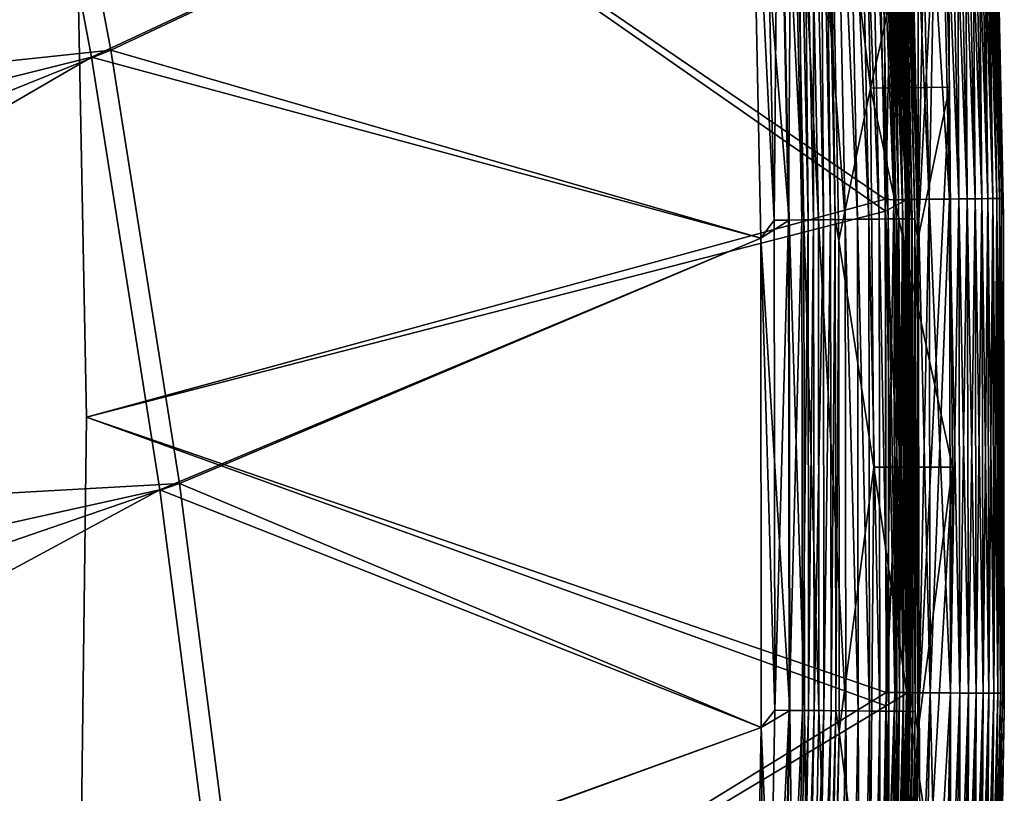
# Model space of a CAD drawing. Header units: metres. Extents: x -1 to 1402, y -1402 to 1.
# Tile 354 of 436: x 1364 to 1402, y -444 to -415. Entities that reach past the tile are written whole.
import ezdxf

# ---------------------------------------------------------------- set-up
doc = ezdxf.new("R2010")
doc.units = ezdxf.units.M

msp = doc.modelspace()

# ---------------------------------------------------------------- linework, layer by layer
at = {"layer": 'None'}
for points in [[(1366.809082, -429.6604, -83.5), (1366.245239, -400.198517, -83.5), (1397.24646, -421.358795, -83.5)], [(1397.24646, -421.358795, -83.5), (1366.245239, -400.198517, -83.5), (1396.842285, -402.626556, -83.5)], [(1366.809082, -429.6604, -80), (1397.251831, -421.816833, -80), (1366.245239, -400.198517, -80)], [(1397.251831, -421.816833, -80), (1396.849121, -402.84668, -80), (1366.245239, -400.198517, -80)], [(1366.809082, -429.6604, -620), (1366.245239, -400.198517, -620), (1397.251831, -421.816833, -620)], [(1366.245239, -400.198517, -620), (1396.849121, -402.84668, -620), (1397.251831, -421.816833, -620)], [(1366.809082, -429.6604, -616.5), (1397.24646, -421.358795, -616.5), (1366.245239, -400.198517, -616.5)], [(1397.24646, -421.358795, -616.5), (1396.842285, -402.626556, -616.5), (1366.245239, -400.198517, -616.5)], [(1366.245239, -400.198517, -83.5), (1366.809082, -429.6604, -83.5), (1366.245239, -400.198517, -80)], [(1366.809082, -429.6604, -83.5), (1366.809082, -429.6604, -80), (1366.245239, -400.198517, -80)], [(1366.245239, -400.198517, -620), (1366.809082, -429.6604, -620), (1366.245239, -400.198517, -616.5)], [(1366.809082, -429.6604, -620), (1366.809082, -429.6604, -616.5), (1366.245239, -400.198517, -616.5)], [(1397.24646, -421.358795, -83.5), (1396.842285, -402.626556, -83.5), (1397.172119, -402.621216, -83.576118)], [(1397.172119, -402.621216, -616.423889), (1396.842285, -402.626556, -616.5), (1397.572876, -421.378204, -616.423889)], [(1396.842285, -402.626556, -616.5), (1397.24646, -421.358795, -616.5), (1397.572876, -421.378204, -616.423889)], [(1398.066162, -421.372375, -80.086723), (1397.665161, -402.605774, -80.086723), (1396.849121, -402.84668, -80)], [(1397.251831, -421.816833, -620), (1396.849121, -402.84668, -620), (1397.665161, -402.605774, -619.913269)], [(1397.251831, -421.816833, -80), (1398.066162, -421.372375, -80.086723), (1396.849121, -402.84668, -80)], [(1397.344971, -402.615784, -83.66861), (1397.572876, -421.378204, -83.576118), (1397.172119, -402.621216, -83.576118)], [(1397.344971, -402.615784, -616.33136), (1397.172119, -402.621216, -616.423889), (1397.745728, -421.37616, -616.33136)], [(1397.572876, -421.378204, -83.576118), (1397.24646, -421.358795, -83.5), (1397.172119, -402.621216, -83.576118)], [(1397.172119, -402.621216, -616.423889), (1397.572876, -421.378204, -616.423889), (1397.745728, -421.37616, -616.33136)], [(1397.251831, -421.816833, -620), (1397.665161, -402.605774, -619.913269), (1398.066162, -421.372375, -619.913269)], [(1397.496338, -402.611053, -83.792892), (1397.745728, -421.37616, -83.66861), (1397.344971, -402.615784, -83.66861)], [(1397.897217, -421.374359, -616.207092), (1397.496338, -402.611053, -616.207092), (1397.344971, -402.615784, -616.33136)], [(1397.344971, -402.615784, -83.66861), (1397.745728, -421.37616, -83.66861), (1397.572876, -421.378204, -83.576118)], [(1397.745728, -421.37616, -616.33136), (1397.897217, -421.374359, -616.207092), (1397.344971, -402.615784, -616.33136)], [(1397.620483, -402.607178, -83.944359), (1397.897217, -421.374359, -83.792892), (1397.496338, -402.611053, -83.792892)], [(1398.021484, -421.372894, -616.055664), (1397.620483, -402.607178, -616.055664), (1397.496338, -402.611053, -616.207092)], [(1397.496338, -402.611053, -83.792892), (1397.897217, -421.374359, -83.792892), (1397.745728, -421.37616, -83.66861)], [(1397.897217, -421.374359, -616.207092), (1398.021484, -421.372894, -616.055664), (1397.496338, -402.611053, -616.207092)], [(1397.620483, -402.607178, -83.944359), (1397.713013, -402.604279, -84.117317), (1398.021484, -421.372894, -83.944359)], [(1397.713013, -402.604279, -615.88269), (1397.620483, -402.607178, -616.055664), (1398.113892, -421.371796, -615.88269)], [(1397.620483, -402.607178, -83.944359), (1398.021484, -421.372894, -83.944359), (1397.897217, -421.374359, -83.792892)], [(1397.620483, -402.607178, -616.055664), (1398.021484, -421.372894, -616.055664), (1398.113892, -421.371796, -615.88269)], [(1398.495361, -421.367279, -80.193909), (1398.094238, -402.592346, -80.193909), (1397.665161, -402.605774, -80.086723)], [(1398.066162, -421.372375, -619.913269), (1397.665161, -402.605774, -619.913269), (1398.094238, -402.592346, -619.806091)], [(1398.495361, -421.367279, -80.193909), (1397.665161, -402.605774, -80.086723), (1398.066162, -421.372375, -80.086723)], [(1397.713013, -402.604279, -84.117317), (1397.769775, -402.602509, -84.305313), (1398.113892, -421.371796, -84.117317)], [(1398.170776, -421.371124, -615.694702), (1397.769775, -402.602509, -615.694702), (1397.713013, -402.604279, -615.88269)], [(1397.713013, -402.604279, -84.117317), (1398.113892, -421.371796, -84.117317), (1398.021484, -421.372894, -83.944359)], [(1398.113892, -421.371796, -615.88269), (1398.170776, -421.371124, -615.694702), (1397.713013, -402.604279, -615.88269)], [(1397.769775, -402.602509, -84.305313), (1397.863647, -403.300507, -84.5), (1398.170776, -421.371124, -84.305313)], [(1397.769775, -402.602509, -84.305313), (1398.170776, -421.371124, -84.305313), (1398.113892, -421.371796, -84.117317)], [(1398.170776, -421.371124, -615.694702), (1397.863647, -403.300507, -615.5), (1397.769775, -402.602509, -615.694702)], [(1398.066162, -421.372375, -619.913269), (1398.094238, -402.592346, -619.806091), (1398.495361, -421.367279, -619.806091)], [(1398.911987, -421.362366, -80.342545), (1398.510742, -402.579315, -80.342545), (1398.094238, -402.592346, -80.193909)], [(1398.495361, -421.367279, -619.806091), (1398.094238, -402.592346, -619.806091), (1398.510742, -402.579315, -619.657471)], [(1398.911987, -421.362366, -80.342545), (1398.094238, -402.592346, -80.193909), (1398.495361, -421.367279, -80.193909)], [(1398.495361, -421.367279, -619.806091), (1398.510742, -402.579315, -619.657471), (1398.911987, -421.362366, -619.657471)], [(1399.690186, -421.353149, -80.758751), (1399.288574, -402.554962, -80.758751), (1398.510742, -402.579315, -80.342545)], [(1398.911987, -421.362366, -619.657471), (1398.510742, -402.579315, -619.657471), (1399.288574, -402.554962, -619.241272)], [(1399.690186, -421.353149, -80.758751), (1398.510742, -402.579315, -80.342545), (1398.911987, -421.362366, -80.342545)], [(1398.911987, -421.362366, -619.657471), (1399.288574, -402.554962, -619.241272), (1399.690186, -421.353149, -619.241272)], [(1400.0448, -421.348938, -81.021721), (1399.642944, -402.543884, -81.021721), (1399.288574, -402.554962, -80.758751)], [(1399.288574, -402.554962, -619.241272), (1399.642944, -402.543884, -618.978271), (1399.690186, -421.353149, -619.241272)], [(1400.0448, -421.348938, -81.021721), (1399.288574, -402.554962, -80.758751), (1399.690186, -421.353149, -80.758751)], [(1400.371704, -421.345062, -81.318016), (1399.969849, -402.533661, -81.318016), (1399.642944, -402.543884, -81.021721)], [(1399.642944, -402.543884, -618.978271), (1399.969849, -402.533661, -618.682007), (1400.0448, -421.348938, -618.978271)], [(1400.371704, -421.345062, -81.318016), (1399.642944, -402.543884, -81.021721), (1400.0448, -421.348938, -81.021721)], [(1399.642944, -402.543884, -618.978271), (1400.0448, -421.348938, -618.978271), (1399.690186, -421.353149, -619.241272)], [(1400.667969, -421.341553, -81.645058), (1400.265991, -402.524384, -81.645058), (1399.969849, -402.533661, -81.318016)], [(1399.969849, -402.533661, -618.682007), (1400.265991, -402.524384, -618.354919), (1400.371704, -421.345062, -618.682007)], [(1400.667969, -421.341553, -81.645058), (1399.969849, -402.533661, -81.318016), (1400.371704, -421.345062, -81.318016)], [(1399.969849, -402.533661, -618.682007), (1400.371704, -421.345062, -618.682007), (1400.0448, -421.348938, -618.978271)], [(1400.930908, -421.33844, -81.999626), (1400.528809, -402.516174, -81.999626), (1400.265991, -402.524384, -81.645058)], [(1400.265991, -402.524384, -618.354919), (1400.528809, -402.516174, -618.000366), (1400.667969, -421.341553, -618.354919)], [(1400.930908, -421.33844, -81.999626), (1400.265991, -402.524384, -81.645058), (1400.667969, -421.341553, -81.645058)], [(1400.265991, -402.524384, -618.354919), (1400.667969, -421.341553, -618.354919), (1400.371704, -421.345062, -618.682007)], [(1401.158081, -421.335754, -82.378365), (1400.755859, -402.509064, -82.378365), (1400.528809, -402.516174, -81.999626)], [(1400.930908, -421.33844, -618.000366), (1400.528809, -402.516174, -618.000366), (1400.755859, -402.509064, -617.621643)], [(1401.158081, -421.335754, -82.378365), (1400.528809, -402.516174, -81.999626), (1400.930908, -421.33844, -81.999626)], [(1400.528809, -402.516174, -618.000366), (1400.930908, -421.33844, -618.000366), (1400.667969, -421.341553, -618.354919)], [(1401.347168, -421.333527, -82.777924), (1400.944824, -402.503143, -82.777924), (1400.755859, -402.509064, -82.378365)], [(1400.755859, -402.509064, -617.621643), (1400.944824, -402.503143, -617.222046), (1401.158081, -421.335754, -617.621643)], [(1401.347168, -421.333527, -82.777924), (1400.755859, -402.509064, -82.378365), (1401.158081, -421.335754, -82.378365)], [(1401.158081, -421.335754, -617.621643), (1400.930908, -421.33844, -618.000366), (1400.755859, -402.509064, -617.621643)], [(1401.495728, -421.331757, -83.194672), (1401.093384, -402.498505, -83.194672), (1400.944824, -402.503143, -82.777924)], [(1400.944824, -402.503143, -617.222046), (1401.093384, -402.498505, -616.805359), (1401.347168, -421.333527, -617.222046)], [(1401.495728, -421.331757, -83.194672), (1400.944824, -402.503143, -82.777924), (1401.347168, -421.333527, -82.777924)], [(1400.944824, -402.503143, -617.222046), (1401.347168, -421.333527, -617.222046), (1401.158081, -421.335754, -617.621643)], [(1401.602905, -421.330505, -83.623909), (1401.200439, -402.495148, -83.623909), (1401.093384, -402.498505, -83.194672)], [(1401.495728, -421.331757, -616.805359), (1401.093384, -402.498505, -616.805359), (1401.200439, -402.495148, -616.376099)], [(1401.602905, -421.330505, -83.623909), (1401.093384, -402.498505, -83.194672), (1401.495728, -421.331757, -83.194672)], [(1401.093384, -402.498505, -616.805359), (1401.495728, -421.331757, -616.805359), (1401.347168, -421.333527, -617.222046)], [(1401.667847, -421.329742, -84.060677), (1401.265381, -402.493134, -84.060677), (1401.200439, -402.495148, -83.623909)], [(1401.200439, -402.495148, -616.376099), (1401.265381, -402.493134, -615.939331), (1401.602905, -421.330505, -616.376099)], [(1401.667847, -421.329742, -84.060677), (1401.200439, -402.495148, -83.623909), (1401.602905, -421.330505, -83.623909)], [(1401.602905, -421.330505, -616.376099), (1401.495728, -421.331757, -616.805359), (1401.200439, -402.495148, -616.376099)], [(1401.361938, -403.193573, -84.5), (1401.265381, -402.493134, -84.060677), (1401.667847, -421.329742, -84.060677)], [(1401.265381, -402.493134, -615.939331), (1401.667847, -421.329742, -615.939331), (1401.602905, -421.330505, -616.376099)], [(1401.265381, -402.493134, -615.939331), (1401.361938, -403.193573, -615.5), (1401.667847, -421.329742, -615.939331)], [(1401.754272, -422.01474, -84.5), (1401.361938, -403.193573, -84.5), (1401.667847, -421.329742, -84.060677)], [(1401.754272, -422.01474, -615.5), (1401.361938, -403.193573, -615.5), (1401.754272, -422.01474, -84.5)], [(1401.754272, -422.01474, -84.5), (1401.361938, -403.193573, -615.5), (1401.361938, -403.193573, -84.5)], [(1401.361938, -403.193573, -615.5), (1401.754272, -422.01474, -615.5), (1401.667847, -421.329742, -615.939331)], [(1397.863647, -403.300507, -84.5), (1398.254517, -422.05368, -84.5), (1398.170776, -421.371124, -84.305313)], [(1398.254517, -422.05368, -84.5), (1397.863647, -403.300507, -84.5), (1398.254517, -422.05368, -615.5)], [(1398.254517, -422.05368, -615.5), (1397.863647, -403.300507, -84.5), (1397.863647, -403.300507, -615.5)], [(1398.254517, -422.05368, -615.5), (1397.863647, -403.300507, -615.5), (1398.170776, -421.371124, -615.694702)], [(1397.286377, -440.137177, -83.5), (1366.809082, -429.6604, -83.5), (1397.24646, -421.358795, -83.5)], [(1397.286377, -440.137177, -616.5), (1397.24646, -421.358795, -616.5), (1366.809082, -429.6604, -616.5)], [(1397.286377, -440.137177, -83.5), (1397.24646, -421.358795, -83.5), (1397.572876, -421.378204, -83.576118)], [(1397.572876, -421.378204, -616.423889), (1397.24646, -421.358795, -616.5), (1397.611572, -440.143158, -616.423889)], [(1397.24646, -421.358795, -616.5), (1397.286377, -440.137177, -616.5), (1397.611572, -440.143158, -616.423889)], [(1398.104858, -440.146912, -80.086723), (1398.066162, -421.372375, -80.086723), (1397.251831, -421.816833, -80)], [(1397.282349, -440.647919, -620), (1397.251831, -421.816833, -620), (1398.066162, -421.372375, -619.913269)], [(1397.282349, -440.647919, -620), (1398.066162, -421.372375, -619.913269), (1398.104858, -440.146912, -619.913269)], [(1397.611572, -440.143158, -83.576118), (1397.286377, -440.137177, -83.5), (1397.572876, -421.378204, -83.576118)], [(1397.745728, -421.37616, -83.66861), (1397.611572, -440.143158, -83.576118), (1397.572876, -421.378204, -83.576118)], [(1397.745728, -421.37616, -616.33136), (1397.572876, -421.378204, -616.423889), (1397.784424, -440.14447, -616.33136)], [(1397.572876, -421.378204, -616.423889), (1397.611572, -440.143158, -616.423889), (1397.784424, -440.14447, -616.33136)], [(1397.745728, -421.37616, -83.66861), (1397.784424, -440.14447, -83.66861), (1397.611572, -440.143158, -83.576118)], [(1397.897217, -421.374359, -83.792892), (1397.784424, -440.14447, -83.66861), (1397.745728, -421.37616, -83.66861)], [(1397.935913, -440.14563, -616.207092), (1397.897217, -421.374359, -616.207092), (1397.745728, -421.37616, -616.33136)], [(1397.784424, -440.14447, -616.33136), (1397.935913, -440.14563, -616.207092), (1397.745728, -421.37616, -616.33136)], [(1397.897217, -421.374359, -83.792892), (1397.935913, -440.14563, -83.792892), (1397.784424, -440.14447, -83.66861)], [(1398.021484, -421.372894, -83.944359), (1397.935913, -440.14563, -83.792892), (1397.897217, -421.374359, -83.792892)], [(1398.060181, -440.146576, -616.055664), (1398.021484, -421.372894, -616.055664), (1397.897217, -421.374359, -616.207092)], [(1397.935913, -440.14563, -616.207092), (1398.060181, -440.146576, -616.055664), (1397.897217, -421.374359, -616.207092)], [(1398.021484, -421.372894, -83.944359), (1398.060181, -440.146576, -83.944359), (1397.935913, -440.14563, -83.792892)], [(1398.021484, -421.372894, -83.944359), (1398.113892, -421.371796, -84.117317), (1398.060181, -440.146576, -83.944359)], [(1398.113892, -421.371796, -615.88269), (1398.021484, -421.372894, -616.055664), (1398.15271, -440.147278, -615.88269)], [(1398.021484, -421.372894, -616.055664), (1398.060181, -440.146576, -616.055664), (1398.15271, -440.147278, -615.88269)], [(1398.113892, -421.371796, -84.117317), (1398.15271, -440.147278, -84.117317), (1398.060181, -440.146576, -83.944359)], [(1398.534058, -440.150177, -80.193909), (1398.495361, -421.367279, -80.193909), (1398.066162, -421.372375, -80.086723)], [(1398.104858, -440.146912, -619.913269), (1398.066162, -421.372375, -619.913269), (1398.495361, -421.367279, -619.806091)], [(1398.534058, -440.150177, -80.193909), (1398.066162, -421.372375, -80.086723), (1398.104858, -440.146912, -80.086723)], [(1398.104858, -440.146912, -619.913269), (1398.495361, -421.367279, -619.806091), (1398.534058, -440.150177, -619.806091)], [(1398.113892, -421.371796, -84.117317), (1398.170776, -421.371124, -84.305313), (1398.15271, -440.147278, -84.117317)], [(1398.209473, -440.147705, -615.694702), (1398.170776, -421.371124, -615.694702), (1398.113892, -421.371796, -615.88269)], [(1398.15271, -440.147278, -615.88269), (1398.209473, -440.147705, -615.694702), (1398.113892, -421.371796, -615.88269)], [(1398.170776, -421.371124, -84.305313), (1398.209473, -440.147705, -84.305313), (1398.15271, -440.147278, -84.117317)], [(1398.170776, -421.371124, -84.305313), (1398.254517, -422.05368, -84.5), (1398.209473, -440.147705, -84.305313)], [(1398.209473, -440.147705, -615.694702), (1398.254517, -422.05368, -615.5), (1398.170776, -421.371124, -615.694702)], [(1398.950806, -440.153351, -80.342545), (1398.911987, -421.362366, -80.342545), (1398.495361, -421.367279, -80.193909)], [(1398.534058, -440.150177, -619.806091), (1398.495361, -421.367279, -619.806091), (1398.911987, -421.362366, -619.657471)], [(1398.950806, -440.153351, -80.342545), (1398.495361, -421.367279, -80.193909), (1398.534058, -440.150177, -80.193909)], [(1398.534058, -440.150177, -619.806091), (1398.911987, -421.362366, -619.657471), (1398.950806, -440.153351, -619.657471)], [(1399.729004, -440.159271, -80.758751), (1399.690186, -421.353149, -80.758751), (1398.911987, -421.362366, -80.342545)], [(1398.950806, -440.153351, -619.657471), (1398.911987, -421.362366, -619.657471), (1399.690186, -421.353149, -619.241272)], [(1399.729004, -440.159271, -80.758751), (1398.911987, -421.362366, -80.342545), (1398.950806, -440.153351, -80.342545)], [(1398.950806, -440.153351, -619.657471), (1399.690186, -421.353149, -619.241272), (1399.729004, -440.159271, -619.241272)], [(1400.083618, -440.161987, -81.021721), (1400.0448, -421.348938, -81.021721), (1399.690186, -421.353149, -80.758751)], [(1399.690186, -421.353149, -619.241272), (1400.0448, -421.348938, -618.978271), (1399.729004, -440.159271, -619.241272)], [(1400.083618, -440.161987, -81.021721), (1399.690186, -421.353149, -80.758751), (1399.729004, -440.159271, -80.758751)], [(1400.0448, -421.348938, -618.978271), (1400.083618, -440.161987, -618.978271), (1399.729004, -440.159271, -619.241272)], [(1400.410645, -440.164459, -81.318016), (1400.371704, -421.345062, -81.318016), (1400.0448, -421.348938, -81.021721)], [(1400.0448, -421.348938, -618.978271), (1400.371704, -421.345062, -618.682007), (1400.083618, -440.161987, -618.978271)], [(1400.410645, -440.164459, -81.318016), (1400.0448, -421.348938, -81.021721), (1400.083618, -440.161987, -81.021721)], [(1400.371704, -421.345062, -618.682007), (1400.410645, -440.164459, -618.682007), (1400.083618, -440.161987, -618.978271)], [(1400.706909, -440.166718, -81.645058), (1400.667969, -421.341553, -81.645058), (1400.371704, -421.345062, -81.318016)], [(1400.371704, -421.345062, -618.682007), (1400.667969, -421.341553, -618.354919), (1400.410645, -440.164459, -618.682007)], [(1400.706909, -440.166718, -81.645058), (1400.371704, -421.345062, -81.318016), (1400.410645, -440.164459, -81.318016)], [(1400.667969, -421.341553, -618.354919), (1400.706909, -440.166718, -618.354919), (1400.410645, -440.164459, -618.682007)], [(1400.969849, -440.168732, -81.999626), (1400.930908, -421.33844, -81.999626), (1400.667969, -421.341553, -81.645058)], [(1400.667969, -421.341553, -618.354919), (1400.930908, -421.33844, -618.000366), (1400.706909, -440.166718, -618.354919)], [(1400.969849, -440.168732, -81.999626), (1400.667969, -421.341553, -81.645058), (1400.706909, -440.166718, -81.645058)], [(1400.930908, -421.33844, -618.000366), (1400.969849, -440.168732, -618.000366), (1400.706909, -440.166718, -618.354919)], [(1401.197021, -440.170441, -82.378365), (1401.158081, -421.335754, -82.378365), (1400.930908, -421.33844, -81.999626)], [(1400.969849, -440.168732, -618.000366), (1400.930908, -421.33844, -618.000366), (1401.158081, -421.335754, -617.621643)], [(1401.197021, -440.170441, -82.378365), (1400.930908, -421.33844, -81.999626), (1400.969849, -440.168732, -81.999626)], [(1401.197021, -440.170441, -617.621643), (1400.969849, -440.168732, -618.000366), (1401.158081, -421.335754, -617.621643)], [(1401.385986, -440.171875, -82.777924), (1401.347168, -421.333527, -82.777924), (1401.158081, -421.335754, -82.378365)], [(1401.158081, -421.335754, -617.621643), (1401.347168, -421.333527, -617.222046), (1401.197021, -440.170441, -617.621643)], [(1401.385986, -440.171875, -82.777924), (1401.158081, -421.335754, -82.378365), (1401.197021, -440.170441, -82.378365)], [(1401.347168, -421.333527, -617.222046), (1401.385986, -440.171875, -617.222046), (1401.197021, -440.170441, -617.621643)], [(1401.534546, -440.173035, -83.194672), (1401.495728, -421.331757, -83.194672), (1401.347168, -421.333527, -82.777924)], [(1401.347168, -421.333527, -617.222046), (1401.495728, -421.331757, -616.805359), (1401.385986, -440.171875, -617.222046)], [(1401.534546, -440.173035, -83.194672), (1401.347168, -421.333527, -82.777924), (1401.385986, -440.171875, -82.777924)], [(1401.495728, -421.331757, -616.805359), (1401.534546, -440.173035, -616.805359), (1401.385986, -440.171875, -617.222046)], [(1401.641724, -440.173828, -83.623909), (1401.602905, -421.330505, -83.623909), (1401.495728, -421.331757, -83.194672)], [(1401.534546, -440.173035, -616.805359), (1401.495728, -421.331757, -616.805359), (1401.602905, -421.330505, -616.376099)], [(1401.641724, -440.173828, -83.623909), (1401.495728, -421.331757, -83.194672), (1401.534546, -440.173035, -83.194672)], [(1401.641724, -440.173828, -616.376099), (1401.534546, -440.173035, -616.805359), (1401.602905, -421.330505, -616.376099)], [(1401.706665, -440.174316, -84.060677), (1401.667847, -421.329742, -84.060677), (1401.602905, -421.330505, -83.623909)], [(1401.602905, -421.330505, -616.376099), (1401.667847, -421.329742, -615.939331), (1401.641724, -440.173828, -616.376099)], [(1401.706665, -440.174316, -84.060677), (1401.602905, -421.330505, -83.623909), (1401.641724, -440.173828, -83.623909)], [(1401.667847, -421.329742, -615.939331), (1401.706665, -440.174316, -615.939331), (1401.641724, -440.173828, -616.376099)], [(1401.754272, -422.01474, -84.5), (1401.667847, -421.329742, -84.060677), (1401.706665, -440.174316, -84.060677)], [(1401.667847, -421.329742, -615.939331), (1401.754272, -422.01474, -615.5), (1401.706665, -440.174316, -615.939331)], [(1397.282349, -440.647919, -80), (1397.251831, -421.816833, -80), (1366.809082, -429.6604, -80)], [(1366.809082, -429.6604, -620), (1397.251831, -421.816833, -620), (1397.282349, -440.647919, -620)], [(1397.282349, -440.647919, -80), (1398.104858, -440.146912, -80.086723), (1397.251831, -421.816833, -80)], [(1398.254517, -422.05368, -84.5), (1398.281006, -440.810913, -84.5), (1398.209473, -440.147705, -84.305313)], [(1398.281006, -440.810913, -615.5), (1398.254517, -422.05368, -615.5), (1398.209473, -440.147705, -615.694702)], [(1398.281006, -440.810913, -84.5), (1398.254517, -422.05368, -84.5), (1398.281006, -440.810913, -615.5)], [(1398.281006, -440.810913, -615.5), (1398.254517, -422.05368, -84.5), (1398.254517, -422.05368, -615.5)], [(1401.780884, -440.839966, -84.5), (1401.754272, -422.01474, -84.5), (1401.706665, -440.174316, -84.060677)], [(1401.754272, -422.01474, -615.5), (1401.780884, -440.839966, -615.5), (1401.706665, -440.174316, -615.939331)], [(1401.780884, -440.839966, -615.5), (1401.754272, -422.01474, -615.5), (1401.780884, -440.839966, -84.5)], [(1401.780884, -440.839966, -84.5), (1401.754272, -422.01474, -615.5), (1401.754272, -422.01474, -84.5)], [(1366.443115, -459.125397, -83.5), (1366.809082, -429.6604, -83.5), (1397.286377, -440.137177, -83.5)], [(1366.443115, -459.125397, -80), (1397.282349, -440.647919, -80), (1366.809082, -429.6604, -80)], [(1366.443115, -459.125397, -620), (1366.809082, -429.6604, -620), (1397.282349, -440.647919, -620)], [(1366.443115, -459.125397, -616.5), (1397.286377, -440.137177, -616.5), (1366.809082, -429.6604, -616.5)], [(1366.809082, -429.6604, -83.5), (1366.443115, -459.125397, -83.5), (1366.809082, -429.6604, -80)], [(1366.443115, -459.125397, -83.5), (1366.443115, -459.125397, -80), (1366.809082, -429.6604, -80)], [(1366.809082, -429.6604, -620), (1366.443115, -459.125397, -620), (1366.809082, -429.6604, -616.5)], [(1366.443115, -459.125397, -620), (1366.443115, -459.125397, -616.5), (1366.809082, -429.6604, -616.5)], [(1396.943359, -459.546692, -83.5), (1366.443115, -459.125397, -83.5), (1397.286377, -440.137177, -83.5)], [(1366.443115, -459.125397, -616.5), (1396.943359, -459.546692, -616.5), (1397.286377, -440.137177, -616.5)], [(1396.943359, -459.546692, -83.5), (1397.286377, -440.137177, -83.5), (1397.611572, -440.143158, -83.576118)], [(1397.286377, -440.137177, -616.5), (1396.943359, -459.546692, -616.5), (1397.288086, -458.908295, -616.423889)], [(1397.288086, -458.908295, -83.576118), (1396.943359, -459.546692, -83.5), (1397.611572, -440.143158, -83.576118)], [(1396.949097, -459.335968, -620), (1398.104858, -440.146912, -619.913269), (1397.78125, -458.921631, -619.913269)], [(1396.949097, -459.335968, -620), (1397.282349, -440.647919, -620), (1398.104858, -440.146912, -619.913269)], [(1397.78125, -458.921631, -80.086723), (1398.104858, -440.146912, -80.086723), (1397.282349, -440.647919, -80)], [(1397.611572, -440.143158, -616.423889), (1397.286377, -440.137177, -616.5), (1397.288086, -458.908295, -616.423889)], [(1397.784424, -440.14447, -83.66861), (1397.288086, -458.908295, -83.576118), (1397.611572, -440.143158, -83.576118)], [(1397.611572, -440.143158, -616.423889), (1397.288086, -458.908295, -616.423889), (1397.460938, -458.912964, -616.33136)], [(1397.784424, -440.14447, -83.66861), (1397.460938, -458.912964, -83.66861), (1397.288086, -458.908295, -83.576118)], [(1397.784424, -440.14447, -616.33136), (1397.611572, -440.143158, -616.423889), (1397.460938, -458.912964, -616.33136)], [(1397.935913, -440.14563, -83.792892), (1397.460938, -458.912964, -83.66861), (1397.784424, -440.14447, -83.66861)], [(1397.460938, -458.912964, -616.33136), (1397.612305, -458.917053, -616.207092), (1397.784424, -440.14447, -616.33136)], [(1397.935913, -440.14563, -83.792892), (1397.612305, -458.917053, -83.792892), (1397.460938, -458.912964, -83.66861)], [(1397.612305, -458.917053, -616.207092), (1397.935913, -440.14563, -616.207092), (1397.784424, -440.14447, -616.33136)], [(1398.060181, -440.146576, -83.944359), (1397.612305, -458.917053, -83.792892), (1397.935913, -440.14563, -83.792892)], [(1397.612305, -458.917053, -616.207092), (1397.736572, -458.920441, -616.055664), (1397.935913, -440.14563, -616.207092)], [(1398.060181, -440.146576, -83.944359), (1397.736572, -458.920441, -83.944359), (1397.612305, -458.917053, -83.792892)], [(1397.736572, -458.920441, -616.055664), (1398.060181, -440.146576, -616.055664), (1397.935913, -440.14563, -616.207092)], [(1398.060181, -440.146576, -83.944359), (1398.15271, -440.147278, -84.117317), (1397.736572, -458.920441, -83.944359)], [(1398.060181, -440.146576, -616.055664), (1397.736572, -458.920441, -616.055664), (1397.828979, -458.922943, -615.88269)], [(1398.15271, -440.147278, -84.117317), (1397.828979, -458.922943, -84.117317), (1397.736572, -458.920441, -83.944359)], [(1398.210327, -458.933258, -80.193909), (1398.104858, -440.146912, -80.086723), (1397.78125, -458.921631, -80.086723)], [(1397.78125, -458.921631, -619.913269), (1398.104858, -440.146912, -619.913269), (1398.534058, -440.150177, -619.806091)], [(1397.78125, -458.921631, -619.913269), (1398.534058, -440.150177, -619.806091), (1398.210327, -458.933258, -619.806091)], [(1398.15271, -440.147278, -615.88269), (1398.060181, -440.146576, -616.055664), (1397.828979, -458.922943, -615.88269)], [(1398.15271, -440.147278, -84.117317), (1398.209473, -440.147705, -84.305313), (1397.828979, -458.922943, -84.117317)], [(1397.828979, -458.922943, -615.88269), (1397.885864, -458.924469, -615.694702), (1398.15271, -440.147278, -615.88269)], [(1398.209473, -440.147705, -84.305313), (1397.885864, -458.924469, -84.305313), (1397.828979, -458.922943, -84.117317)], [(1397.885864, -458.924469, -615.694702), (1398.209473, -440.147705, -615.694702), (1398.15271, -440.147278, -615.88269)], [(1398.209473, -440.147705, -84.305313), (1398.281006, -440.810913, -84.5), (1397.885864, -458.924469, -84.305313)], [(1397.885864, -458.924469, -615.694702), (1398.281006, -440.810913, -615.5), (1398.209473, -440.147705, -615.694702)], [(1398.210327, -458.933258, -80.193909), (1398.534058, -440.150177, -80.193909), (1398.104858, -440.146912, -80.086723)], [(1398.626831, -458.944519, -80.342545), (1398.534058, -440.150177, -80.193909), (1398.210327, -458.933258, -80.193909)], [(1398.210327, -458.933258, -619.806091), (1398.534058, -440.150177, -619.806091), (1398.950806, -440.153351, -619.657471)], [(1398.210327, -458.933258, -619.806091), (1398.950806, -440.153351, -619.657471), (1398.626831, -458.944519, -619.657471)], [(1398.626831, -458.944519, -80.342545), (1398.950806, -440.153351, -80.342545), (1398.534058, -440.150177, -80.193909)], [(1399.404785, -458.965607, -80.758751), (1398.950806, -440.153351, -80.342545), (1398.626831, -458.944519, -80.342545)], [(1398.626831, -458.944519, -619.657471), (1398.950806, -440.153351, -619.657471), (1399.729004, -440.159271, -619.241272)], [(1398.626831, -458.944519, -619.657471), (1399.729004, -440.159271, -619.241272), (1399.404785, -458.965607, -619.241272)], [(1399.404785, -458.965607, -80.758751), (1399.729004, -440.159271, -80.758751), (1398.950806, -440.153351, -80.342545)], [(1399.759277, -458.975189, -81.021721), (1399.729004, -440.159271, -80.758751), (1399.404785, -458.965607, -80.758751)], [(1399.729004, -440.159271, -619.241272), (1400.083618, -440.161987, -618.978271), (1399.404785, -458.965607, -619.241272)], [(1400.083618, -440.161987, -618.978271), (1399.759277, -458.975189, -618.978271), (1399.404785, -458.965607, -619.241272)], [(1399.759277, -458.975189, -81.021721), (1400.083618, -440.161987, -81.021721), (1399.729004, -440.159271, -80.758751)], [(1400.086182, -458.984039, -81.318016), (1400.083618, -440.161987, -81.021721), (1399.759277, -458.975189, -81.021721)], [(1400.083618, -440.161987, -618.978271), (1400.410645, -440.164459, -618.682007), (1399.759277, -458.975189, -618.978271)], [(1400.410645, -440.164459, -618.682007), (1400.086182, -458.984039, -618.682007), (1399.759277, -458.975189, -618.978271)], [(1400.086182, -458.984039, -81.318016), (1400.410645, -440.164459, -81.318016), (1400.083618, -440.161987, -81.021721)], [(1400.382324, -458.992065, -81.645058), (1400.410645, -440.164459, -81.318016), (1400.086182, -458.984039, -81.318016)], [(1400.410645, -440.164459, -618.682007), (1400.706909, -440.166718, -618.354919), (1400.086182, -458.984039, -618.682007)], [(1400.706909, -440.166718, -618.354919), (1400.382324, -458.992065, -618.354919), (1400.086182, -458.984039, -618.682007)], [(1400.382324, -458.992065, -81.645058), (1400.706909, -440.166718, -81.645058), (1400.410645, -440.164459, -81.318016)], [(1400.645142, -458.999176, -81.999626), (1400.706909, -440.166718, -81.645058), (1400.382324, -458.992065, -81.645058)], [(1400.706909, -440.166718, -618.354919), (1400.969849, -440.168732, -618.000366), (1400.382324, -458.992065, -618.354919)], [(1400.969849, -440.168732, -618.000366), (1400.645142, -458.999176, -618.000366), (1400.382324, -458.992065, -618.354919)], [(1400.645142, -458.999176, -81.999626), (1400.969849, -440.168732, -81.999626), (1400.706909, -440.166718, -81.645058)], [(1400.872314, -459.00531, -82.378365), (1400.969849, -440.168732, -81.999626), (1400.645142, -458.999176, -81.999626)], [(1400.645142, -458.999176, -618.000366), (1400.969849, -440.168732, -618.000366), (1401.197021, -440.170441, -617.621643)], [(1400.872314, -459.00531, -617.621643), (1400.645142, -458.999176, -618.000366), (1401.197021, -440.170441, -617.621643)], [(1400.872314, -459.00531, -82.378365), (1401.197021, -440.170441, -82.378365), (1400.969849, -440.168732, -81.999626)], [(1401.061279, -459.010437, -82.777924), (1401.197021, -440.170441, -82.378365), (1400.872314, -459.00531, -82.378365)], [(1401.197021, -440.170441, -617.621643), (1401.385986, -440.171875, -617.222046), (1400.872314, -459.00531, -617.621643)], [(1401.385986, -440.171875, -617.222046), (1401.061279, -459.010437, -617.222046), (1400.872314, -459.00531, -617.621643)], [(1401.061279, -459.010437, -82.777924), (1401.385986, -440.171875, -82.777924), (1401.197021, -440.170441, -82.378365)], [(1401.209839, -459.014465, -83.194672), (1401.385986, -440.171875, -82.777924), (1401.061279, -459.010437, -82.777924)], [(1401.385986, -440.171875, -617.222046), (1401.534546, -440.173035, -616.805359), (1401.061279, -459.010437, -617.222046)], [(1401.534546, -440.173035, -616.805359), (1401.209839, -459.014465, -616.805359), (1401.061279, -459.010437, -617.222046)], [(1401.209839, -459.014465, -83.194672), (1401.534546, -440.173035, -83.194672), (1401.385986, -440.171875, -82.777924)], [(1401.316895, -459.017365, -83.623909), (1401.534546, -440.173035, -83.194672), (1401.209839, -459.014465, -83.194672)], [(1401.209839, -459.014465, -616.805359), (1401.534546, -440.173035, -616.805359), (1401.641724, -440.173828, -616.376099)], [(1401.316895, -459.017365, -616.376099), (1401.209839, -459.014465, -616.805359), (1401.641724, -440.173828, -616.376099)], [(1401.316895, -459.017365, -83.623909), (1401.641724, -440.173828, -83.623909), (1401.534546, -440.173035, -83.194672)], [(1401.381836, -459.019104, -84.060677), (1401.641724, -440.173828, -83.623909), (1401.316895, -459.017365, -83.623909)], [(1401.641724, -440.173828, -616.376099), (1401.706665, -440.174316, -615.939331), (1401.316895, -459.017365, -616.376099)], [(1401.706665, -440.174316, -615.939331), (1401.381836, -459.019104, -615.939331), (1401.316895, -459.017365, -616.376099)], [(1401.381836, -459.019104, -84.060677), (1401.706665, -440.174316, -84.060677), (1401.641724, -440.173828, -83.623909)], [(1401.780884, -440.839966, -84.5), (1401.706665, -440.174316, -84.060677), (1401.381836, -459.019104, -84.060677)], [(1401.706665, -440.174316, -615.939331), (1401.780884, -440.839966, -615.5), (1401.381836, -459.019104, -615.939331)], [(1366.443115, -459.125397, -80), (1396.949097, -459.335968, -80), (1397.282349, -440.647919, -80)], [(1366.443115, -459.125397, -620), (1397.282349, -440.647919, -620), (1396.949097, -459.335968, -620)], [(1396.949097, -459.335968, -80), (1397.78125, -458.921631, -80.086723), (1397.282349, -440.647919, -80)], [(1398.281006, -440.810913, -84.5), (1397.943237, -459.565125, -84.5), (1397.885864, -458.924469, -84.305313)], [(1397.943237, -459.565125, -615.5), (1398.281006, -440.810913, -615.5), (1397.885864, -458.924469, -615.694702)], [(1397.943237, -459.565125, -84.5), (1398.281006, -440.810913, -84.5), (1397.943237, -459.565125, -615.5)], [(1397.943237, -459.565125, -615.5), (1398.281006, -440.810913, -84.5), (1398.281006, -440.810913, -615.5)], [(1401.441895, -459.66214, -84.5), (1401.780884, -440.839966, -84.5), (1401.381836, -459.019104, -84.060677)], [(1401.780884, -440.839966, -615.5), (1401.441895, -459.66214, -615.5), (1401.381836, -459.019104, -615.939331)], [(1401.441895, -459.66214, -615.5), (1401.780884, -440.839966, -615.5), (1401.441895, -459.66214, -84.5)], [(1401.441895, -459.66214, -84.5), (1401.780884, -440.839966, -615.5), (1401.780884, -440.839966, -84.5)]]:
    msp.add_3dface(points, dxfattribs=at)
at = {"layer": 'None0'}
for points in [[(1398.107056, -404.149445, -5.865956), (1398.480713, -422.903015, -5.865956), (1399.053101, -394.43689, -80)], [(1398.480713, -422.903015, -5.865956), (1399.415039, -405.012024, -80), (1399.053101, -394.43689, -80)], [(1314.547607, -407.175018, -32.129181), (1364.636108, -399.270569, -3), (1317.338013, -421.018951, -32.129234)], [(1364.636108, -399.270569, -3), (1367.740601, -415.684387, -3), (1317.338013, -421.018951, -32.129234)], [(1364.636108, -399.270569, -3), (1392.125488, -404.218628, -3), (1367.740601, -415.684387, -3)], [(1363.903687, -399.55188), (1317.152222, -428.405731, -29.544111), (1367.000732, -415.947754)], [(1367.000732, -415.947754), (1392.125488, -404.219025), (1363.903687, -399.55188)], [(1393.585571, -422.152924, -0.112516), (1393.201172, -403.491058, -0.112516), (1392.125488, -404.219025)], [(1393.007935, -422.159332, -3.055977), (1392.125488, -404.218628, -3), (1392.623779, -403.508667, -3.055977)], [(1393.007935, -422.159332, -3.055977), (1392.623779, -403.508667, -3.055977), (1393.176147, -403.491791, -3.221156)], [(1393.560547, -422.153198, -3.221156), (1393.007935, -422.159332, -3.055977), (1393.176147, -403.491791, -3.221156)], [(1393.560547, -422.153198, -3.221156), (1393.176147, -403.491791, -3.221156), (1393.685425, -403.476257, -3.490045)], [(1394.149048, -422.146667, -0.251606), (1393.764404, -403.473846, -0.251606), (1393.201172, -403.491058, -0.112516)], [(1394.149048, -422.146667, -0.251606), (1393.201172, -403.491058, -0.112516), (1393.585571, -422.152924, -0.112516)], [(1394.070068, -422.147552, -3.490045), (1393.560547, -422.153198, -3.221156), (1393.685425, -403.476257, -3.490045)], [(1394.070068, -422.147552, -3.490045), (1393.685425, -403.476257, -3.490045), (1393.917969, -403.469177, -3.660043)], [(1394.696411, -422.140625, -0.444534), (1394.311523, -403.457153, -0.444534), (1393.764404, -403.473846, -0.251606)], [(1394.696411, -422.140625, -0.444534), (1393.764404, -403.473846, -0.251606), (1394.149048, -422.146667, -0.251606)], [(1393.917969, -403.469177, -3.660043), (1394.132813, -403.462616, -3.851689), (1394.302612, -422.144989, -3.660043)], [(1394.302612, -422.144989, -3.660043), (1394.070068, -422.147552, -3.490045), (1393.917969, -403.469177, -3.660043)], [(1394.132813, -403.462616, -3.851689), (1394.502075, -403.451355, -4.292985), (1394.5177, -422.142578, -3.851689)], [(1394.132813, -403.462616, -3.851689), (1394.5177, -422.142578, -3.851689), (1394.302612, -422.144989, -3.660043)], [(1395.720337, -422.129272, -0.985015), (1395.335083, -403.425934, -0.985015), (1394.311523, -403.457153, -0.444534)], [(1395.720337, -422.129272, -0.985015), (1394.311523, -403.457153, -0.444534), (1394.696411, -422.140625, -0.444534)], [(1394.502075, -403.451355, -4.292985), (1394.779663, -403.442871, -4.797701), (1394.886963, -422.138489, -4.292985)], [(1394.502075, -403.451355, -4.292985), (1394.886963, -422.138489, -4.292985), (1394.5177, -422.142578, -3.851689)], [(1394.779663, -403.442871, -4.797701), (1394.954346, -403.437531, -5.347445), (1395.164673, -422.135437, -4.797701)], [(1394.779663, -403.442871, -4.797701), (1395.164673, -422.135437, -4.797701), (1394.886963, -422.138489, -4.292985)], [(1394.954346, -403.437531, -5.347445), (1395.339478, -422.133484, -5.347445), (1395.164673, -422.135437, -4.797701)], [(1394.954346, -403.437531, -5.347445), (1395.108765, -404.238434, -5.918313), (1395.339478, -422.133484, -5.347445)], [(1396.187988, -422.124084, -1.326719), (1395.80249, -403.411652, -1.326719), (1395.335083, -403.425934, -0.985015)], [(1396.187988, -422.124084, -1.326719), (1395.335083, -403.425934, -0.985015), (1395.720337, -422.129272, -0.985015)], [(1396.620117, -422.119293, -1.711938), (1396.234497, -403.398468, -1.711938), (1395.80249, -403.411652, -1.326719)], [(1396.620117, -422.119293, -1.711938), (1395.80249, -403.411652, -1.326719), (1396.187988, -422.124084, -1.326719)], [(1397.012817, -422.11496, -2.137379), (1396.626953, -403.386505, -2.137379), (1396.234497, -403.398468, -1.711938)], [(1397.012817, -422.11496, -2.137379), (1396.234497, -403.398468, -1.711938), (1396.620117, -422.119293, -1.711938)], [(1397.362549, -422.111084, -2.598965), (1396.976563, -403.375824, -2.598965), (1396.626953, -403.386505, -2.137379)], [(1397.362549, -422.111084, -2.598965), (1396.626953, -403.386505, -2.137379), (1397.012817, -422.11496, -2.137379)], [(1397.66626, -422.107697, -3.09242), (1397.280151, -403.366577, -3.09242), (1396.976563, -403.375824, -2.598965)], [(1397.66626, -422.107697, -3.09242), (1396.976563, -403.375824, -2.598965), (1397.362549, -422.111084, -2.598965)], [(1397.920776, -422.104889, -3.61347), (1397.534546, -403.358795, -3.61347), (1397.280151, -403.366577, -3.09242)], [(1397.920776, -422.104889, -3.61347), (1397.280151, -403.366577, -3.09242), (1397.66626, -422.107697, -3.09242)], [(1398.123169, -422.102631, -4.157492), (1397.736938, -403.352631, -4.157492), (1397.534546, -403.358795, -3.61347)], [(1398.123169, -422.102631, -4.157492), (1397.534546, -403.358795, -3.61347), (1397.920776, -422.104889, -3.61347)], [(1398.272095, -422.100983, -4.718482), (1397.885742, -403.348083, -4.718482), (1397.736938, -403.352631, -4.157492)], [(1398.272095, -422.100983, -4.718482), (1397.736938, -403.352631, -4.157492), (1398.123169, -422.102631, -4.157492)], [(1398.366211, -422.099945, -5.290087), (1397.97998, -403.345215, -5.290087), (1397.885742, -403.348083, -4.718482)], [(1398.366211, -422.099945, -5.290087), (1397.885742, -403.348083, -4.718482), (1398.272095, -422.100983, -4.718482)], [(1398.480713, -422.903015, -5.865956), (1397.97998, -403.345215, -5.290087), (1398.366211, -422.099945, -5.290087)], [(1398.480713, -422.903015, -5.865956), (1398.107056, -404.149445, -5.865956), (1397.97998, -403.345215, -5.290087)], [(1392.49939, -422.842896), (1392.125488, -404.219025), (1367.000732, -415.947754)], [(1392.125488, -404.218628, -3), (1392.49939, -422.842499, -3), (1367.740601, -415.684387, -3)], [(1392.49939, -422.842499, -3), (1392.125488, -404.218628, -3), (1393.007935, -422.159332, -3.055977)], [(1393.585571, -422.152924, -0.112516), (1392.125488, -404.219025), (1392.49939, -422.842896)], [(1395.108765, -404.238434, -5.918313), (1395.481201, -422.933746, -5.918313), (1395.339478, -422.133484, -5.347445)], [(1395.108765, -404.238434, -5.918313), (1396.416748, -405.098328, -80.052361), (1396.6875, -417.13446, -80.052361)], [(1395.108765, -404.238434, -5.918313), (1396.6875, -417.13446, -80.052361), (1395.481201, -422.933746, -5.918313)], [(1396.6875, -417.13446, -80.052361), (1396.416748, -405.098328, -80.052361), (1399.415039, -405.012024, -80)], [(1399.686646, -417.085602, -80), (1396.6875, -417.13446, -80.052361), (1399.415039, -405.012024, -80)], [(1399.415039, -405.012024, -80), (1398.480713, -422.903015, -5.865956), (1399.686646, -417.085602, -80)], [(1317.152222, -428.405731, -29.544111), (1319.533936, -443.512848, -29.544174), (1367.000732, -415.947754)], [(1317.338013, -421.018951, -32.129234), (1367.740601, -415.684387, -3), (1319.761475, -435.011963, -32.129292)], [(1367.000732, -415.947754), (1319.533936, -443.512848, -29.544174), (1369.611206, -432.428162)], [(1367.740601, -415.684387, -3), (1370.35791, -432.182953, -3), (1319.761475, -435.011963, -32.129292)], [(1369.611206, -432.428162), (1392.49939, -422.842896), (1367.000732, -415.947754)], [(1367.740601, -415.684387, -3), (1392.49939, -422.842499, -3), (1370.35791, -432.182953, -3)], [(1396.6875, -417.13446, -80.052361), (1399.686646, -417.085602, -80), (1399.813477, -431.558289, -80)], [(1398.480713, -422.903015, -5.865956), (1398.489502, -441.654907, -5.865956), (1399.686646, -417.085602, -80)], [(1399.686646, -417.085602, -80), (1398.489502, -441.654907, -5.865956), (1399.813477, -431.558289, -80)], [(1396.6875, -417.13446, -80.052361), (1396.813965, -431.562286, -80.052361), (1395.481201, -422.933746, -5.918313)], [(1396.813965, -431.562286, -80.052361), (1396.6875, -417.13446, -80.052361), (1399.813477, -431.558289, -80)], [(1393.610107, -440.822418, -0.112516), (1393.585571, -422.152924, -0.112516), (1392.49939, -422.842896)], [(1393.032471, -440.817596, -3.055977), (1392.49939, -422.842499, -3), (1393.007935, -422.159332, -3.055977)], [(1393.032471, -440.817596, -3.055977), (1393.007935, -422.159332, -3.055977), (1393.560547, -422.153198, -3.221156)], [(1393.585205, -440.822205, -3.221156), (1393.032471, -440.817596, -3.055977), (1393.560547, -422.153198, -3.221156)], [(1393.585205, -440.822205, -3.221156), (1393.560547, -422.153198, -3.221156), (1394.070068, -422.147552, -3.490045)], [(1394.094604, -440.826477, -3.490045), (1393.585205, -440.822205, -3.221156), (1394.070068, -422.147552, -3.490045)], [(1394.173584, -440.827118, -0.251606), (1394.149048, -422.146667, -0.251606), (1393.585571, -422.152924, -0.112516)], [(1394.173584, -440.827118, -0.251606), (1393.585571, -422.152924, -0.112516), (1393.610107, -440.822418, -0.112516)], [(1394.094604, -440.826477, -3.490045), (1394.070068, -422.147552, -3.490045), (1394.302612, -422.144989, -3.660043)], [(1394.327271, -440.8284, -3.660043), (1394.094604, -440.826477, -3.490045), (1394.302612, -422.144989, -3.660043)], [(1394.720947, -440.831696, -0.444534), (1394.696411, -422.140625, -0.444534), (1394.149048, -422.146667, -0.251606)], [(1394.720947, -440.831696, -0.444534), (1394.149048, -422.146667, -0.251606), (1394.173584, -440.827118, -0.251606)], [(1394.302612, -422.144989, -3.660043), (1394.5177, -422.142578, -3.851689), (1394.327271, -440.8284, -3.660043)], [(1394.5177, -422.142578, -3.851689), (1394.542236, -440.8302, -3.851689), (1394.327271, -440.8284, -3.660043)], [(1394.5177, -422.142578, -3.851689), (1394.886963, -422.138489, -4.292985), (1394.542236, -440.8302, -3.851689)], [(1394.886963, -422.138489, -4.292985), (1394.911621, -440.833282, -4.292985), (1394.542236, -440.8302, -3.851689)], [(1395.744995, -440.84024, -0.985015), (1395.720337, -422.129272, -0.985015), (1394.696411, -422.140625, -0.444534)], [(1395.744995, -440.84024, -0.985015), (1394.696411, -422.140625, -0.444534), (1394.720947, -440.831696, -0.444534)], [(1394.886963, -422.138489, -4.292985), (1395.164673, -422.135437, -4.797701), (1394.911621, -440.833282, -4.292985)], [(1395.164673, -422.135437, -4.797701), (1395.189331, -440.835602, -4.797701), (1394.911621, -440.833282, -4.292985)], [(1395.164673, -422.135437, -4.797701), (1395.339478, -422.133484, -5.347445), (1395.189331, -440.835602, -4.797701)], [(1395.339478, -422.133484, -5.347445), (1395.364136, -440.837067, -5.347445), (1395.189331, -440.835602, -4.797701)], [(1395.339478, -422.133484, -5.347445), (1395.481201, -422.933746, -5.918313), (1395.364136, -440.837067, -5.347445)], [(1396.212524, -440.844147, -1.326719), (1396.187988, -422.124084, -1.326719), (1395.720337, -422.129272, -0.985015)], [(1396.212524, -440.844147, -1.326719), (1395.720337, -422.129272, -0.985015), (1395.744995, -440.84024, -0.985015)], [(1396.644775, -440.847778, -1.711938), (1396.620117, -422.119293, -1.711938), (1396.187988, -422.124084, -1.326719)], [(1396.644775, -440.847778, -1.711938), (1396.187988, -422.124084, -1.326719), (1396.212524, -440.844147, -1.326719)], [(1397.037476, -440.851044, -2.137379), (1397.012817, -422.11496, -2.137379), (1396.620117, -422.119293, -1.711938)], [(1397.037476, -440.851044, -2.137379), (1396.620117, -422.119293, -1.711938), (1396.644775, -440.847778, -1.711938)], [(1397.387207, -440.853973, -2.598965), (1397.362549, -422.111084, -2.598965), (1397.012817, -422.11496, -2.137379)], [(1397.387207, -440.853973, -2.598965), (1397.012817, -422.11496, -2.137379), (1397.037476, -440.851044, -2.137379)], [(1397.690918, -440.856506, -3.09242), (1397.66626, -422.107697, -3.09242), (1397.362549, -422.111084, -2.598965)], [(1397.690918, -440.856506, -3.09242), (1397.362549, -422.111084, -2.598965), (1397.387207, -440.853973, -2.598965)], [(1397.945435, -440.858612, -3.61347), (1397.920776, -422.104889, -3.61347), (1397.66626, -422.107697, -3.09242)], [(1397.945435, -440.858612, -3.61347), (1397.66626, -422.107697, -3.09242), (1397.690918, -440.856506, -3.09242)], [(1398.147827, -440.860321, -4.157492), (1398.123169, -422.102631, -4.157492), (1397.920776, -422.104889, -3.61347)], [(1398.147827, -440.860321, -4.157492), (1397.920776, -422.104889, -3.61347), (1397.945435, -440.858612, -3.61347)], [(1398.296753, -440.861572, -4.718482), (1398.272095, -422.100983, -4.718482), (1398.123169, -422.102631, -4.157492)], [(1398.296753, -440.861572, -4.718482), (1398.123169, -422.102631, -4.157492), (1398.147827, -440.860321, -4.157492)], [(1398.390991, -440.862335, -5.290087), (1398.366211, -422.099945, -5.290087), (1398.272095, -422.100983, -4.718482)], [(1398.390991, -440.862335, -5.290087), (1398.272095, -422.100983, -4.718482), (1398.296753, -440.861572, -4.718482)], [(1398.489502, -441.654907, -5.865956), (1398.366211, -422.099945, -5.290087), (1398.390991, -440.862335, -5.290087)], [(1398.489502, -441.654907, -5.865956), (1398.480713, -422.903015, -5.865956), (1398.366211, -422.099945, -5.290087)], [(1392.511841, -441.47052), (1392.49939, -422.842896), (1369.611206, -432.428162)], [(1392.49939, -422.842499, -3), (1392.511841, -441.470093, -3), (1370.35791, -432.182953, -3)], [(1392.511841, -441.470093, -3), (1392.49939, -422.842499, -3), (1393.032471, -440.817596, -3.055977)], [(1393.610107, -440.822418, -0.112516), (1392.49939, -422.842896), (1392.511841, -441.47052)], [(1395.481201, -422.933746, -5.918313), (1395.48999, -441.62738, -5.918313), (1395.364136, -440.837067, -5.347445)], [(1395.481201, -422.933746, -5.918313), (1396.813965, -431.562286, -80.052361), (1395.48999, -441.62738, -5.918313)], [(1396.813965, -431.562286, -80.052361), (1396.645264, -450.87677, -80.052361), (1395.48999, -441.62738, -5.918313)], [(1396.645264, -450.87677, -80.052361), (1396.813965, -431.562286, -80.052361), (1399.644287, -450.932892, -80)], [(1396.813965, -431.562286, -80.052361), (1399.813477, -431.558289, -80), (1399.644287, -450.932892, -80)], [(1398.489502, -441.654907, -5.865956), (1398.134155, -460.398651, -5.865956), (1399.813477, -431.558289, -80)], [(1399.813477, -431.558289, -80), (1398.134155, -460.398651, -5.865956), (1399.644287, -450.932892, -80)], [(1319.533936, -443.512848, -29.544174), (1321.439697, -458.420593, -29.544239), (1369.611206, -432.428162)], [(1319.761475, -435.011963, -32.129292), (1370.35791, -432.182953, -3), (1321.780396, -448.91449, -32.129349)], [(1369.611206, -432.428162), (1321.439697, -458.420593, -29.544239), (1371.742432, -448.977386)], [(1370.35791, -432.182953, -3), (1372.495483, -448.750488, -3), (1321.780396, -448.91449, -32.129349)], [(1371.742432, -448.977386), (1392.511841, -441.47052), (1369.611206, -432.428162)], [(1370.35791, -432.182953, -3), (1392.511841, -441.470093, -3), (1372.495483, -448.750488, -3)], [(1392.697266, -459.4758, -3.055977), (1392.511841, -441.470093, -3), (1393.032471, -440.817596, -3.055977)], [(1393.274658, -459.491852, -0.112516), (1393.610107, -440.822418, -0.112516), (1392.511841, -441.47052)], [(1392.697266, -459.4758, -3.055977), (1393.032471, -440.817596, -3.055977), (1393.585205, -440.822205, -3.221156)], [(1393.249634, -459.49115, -3.221156), (1392.697266, -459.4758, -3.055977), (1393.585205, -440.822205, -3.221156)], [(1393.249634, -459.49115, -3.221156), (1393.585205, -440.822205, -3.221156), (1394.094604, -440.826477, -3.490045)], [(1393.758911, -459.50531, -3.490045), (1393.249634, -459.49115, -3.221156), (1394.094604, -440.826477, -3.490045)], [(1393.837891, -459.507507, -0.251606), (1393.610107, -440.822418, -0.112516), (1393.274658, -459.491852, -0.112516)], [(1393.837891, -459.507507, -0.251606), (1394.173584, -440.827118, -0.251606), (1393.610107, -440.822418, -0.112516)], [(1393.758911, -459.50531, -3.490045), (1394.094604, -440.826477, -3.490045), (1394.327271, -440.8284, -3.660043)], [(1393.991455, -459.511749, -3.660043), (1393.758911, -459.50531, -3.490045), (1394.327271, -440.8284, -3.660043)], [(1394.385132, -459.522705, -0.444534), (1394.173584, -440.827118, -0.251606), (1393.837891, -459.507507, -0.251606)], [(1394.327271, -440.8284, -3.660043), (1394.542236, -440.8302, -3.851689), (1393.991455, -459.511749, -3.660043)], [(1394.542236, -440.8302, -3.851689), (1394.206421, -459.517731, -3.851689), (1393.991455, -459.511749, -3.660043)], [(1394.385132, -459.522705, -0.444534), (1394.720947, -440.831696, -0.444534), (1394.173584, -440.827118, -0.251606)], [(1394.542236, -440.8302, -3.851689), (1394.911621, -440.833282, -4.292985), (1394.206421, -459.517731, -3.851689)], [(1394.911621, -440.833282, -4.292985), (1394.575684, -459.527985, -4.292985), (1394.206421, -459.517731, -3.851689)], [(1395.408813, -459.551147, -0.985015), (1394.720947, -440.831696, -0.444534), (1394.385132, -459.522705, -0.444534)], [(1394.911621, -440.833282, -4.292985), (1395.189331, -440.835602, -4.797701), (1394.575684, -459.527985, -4.292985)], [(1395.189331, -440.835602, -4.797701), (1394.853271, -459.535706, -4.797701), (1394.575684, -459.527985, -4.292985)], [(1395.408813, -459.551147, -0.985015), (1395.744995, -440.84024, -0.985015), (1394.720947, -440.831696, -0.444534)], [(1395.189331, -440.835602, -4.797701), (1395.364136, -440.837067, -5.347445), (1394.853271, -459.535706, -4.797701)], [(1395.364136, -440.837067, -5.347445), (1395.027954, -459.540558, -5.347445), (1394.853271, -459.535706, -4.797701)], [(1395.364136, -440.837067, -5.347445), (1395.48999, -441.62738, -5.918313), (1395.027954, -459.540558, -5.347445)], [(1395.876221, -459.564148, -1.326719), (1395.744995, -440.84024, -0.985015), (1395.408813, -459.551147, -0.985015)], [(1395.876221, -459.564148, -1.326719), (1396.212524, -440.844147, -1.326719), (1395.744995, -440.84024, -0.985015)], [(1396.308228, -459.576141, -1.711938), (1396.212524, -440.844147, -1.326719), (1395.876221, -459.564148, -1.326719)], [(1396.308228, -459.576141, -1.711938), (1396.644775, -440.847778, -1.711938), (1396.212524, -440.844147, -1.326719)], [(1396.700806, -459.587067, -2.137379), (1396.644775, -440.847778, -1.711938), (1396.308228, -459.576141, -1.711938)], [(1396.700806, -459.587067, -2.137379), (1397.037476, -440.851044, -2.137379), (1396.644775, -440.847778, -1.711938)], [(1397.050415, -459.596771, -2.598965), (1397.037476, -440.851044, -2.137379), (1396.700806, -459.587067, -2.137379)], [(1397.050415, -459.596771, -2.598965), (1397.387207, -440.853973, -2.598965), (1397.037476, -440.851044, -2.137379)], [(1397.354004, -459.605225, -3.09242), (1397.387207, -440.853973, -2.598965), (1397.050415, -459.596771, -2.598965)], [(1397.354004, -459.605225, -3.09242), (1397.690918, -440.856506, -3.09242), (1397.387207, -440.853973, -2.598965)], [(1397.608398, -459.612274, -3.61347), (1397.690918, -440.856506, -3.09242), (1397.354004, -459.605225, -3.09242)], [(1397.608398, -459.612274, -3.61347), (1397.945435, -440.858612, -3.61347), (1397.690918, -440.856506, -3.09242)], [(1397.810791, -459.61792, -4.157492), (1397.945435, -440.858612, -3.61347), (1397.608398, -459.612274, -3.61347)], [(1397.810791, -459.61792, -4.157492), (1398.147827, -440.860321, -4.157492), (1397.945435, -440.858612, -3.61347)], [(1397.959595, -459.62204, -4.718482), (1398.147827, -440.860321, -4.157492), (1397.810791, -459.61792, -4.157492)], [(1397.959595, -459.62204, -4.718482), (1398.296753, -440.861572, -4.718482), (1398.147827, -440.860321, -4.157492)], [(1398.053833, -459.624664, -5.290087), (1398.296753, -440.861572, -4.718482), (1397.959595, -459.62204, -4.718482)], [(1398.053833, -459.624664, -5.290087), (1398.390991, -440.862335, -5.290087), (1398.296753, -440.861572, -4.718482)], [(1398.134155, -460.398651, -5.865956), (1398.390991, -440.862335, -5.290087), (1398.053833, -459.624664, -5.290087)], [(1398.134155, -460.398651, -5.865956), (1398.489502, -441.654907, -5.865956), (1398.390991, -440.862335, -5.290087)], [(1392.16272, -460.094879), (1392.511841, -441.47052), (1371.742432, -448.977386)], [(1392.511841, -441.470093, -3), (1392.162842, -460.094452, -3), (1372.495483, -448.750488, -3)], [(1393.274658, -459.491852, -0.112516), (1392.511841, -441.47052), (1392.16272, -460.094879)], [(1392.162842, -460.094452, -3), (1392.511841, -441.470093, -3), (1392.697266, -459.4758, -3.055977)], [(1395.48999, -441.62738, -5.918313), (1395.135864, -460.312897, -5.918313), (1395.027954, -459.540558, -5.347445)], [(1395.48999, -441.62738, -5.918313), (1396.645264, -450.87677, -80.052361), (1395.135864, -460.312897, -5.918313)]]:
    msp.add_3dface(points, dxfattribs=at)

doc.saveas('drawing.dxf')
